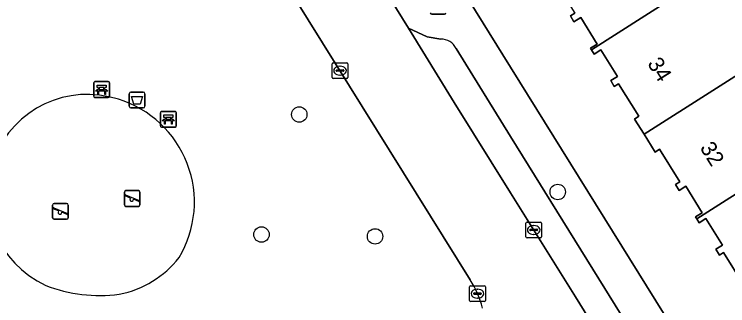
# Model space of a CAD drawing. Extents: x 157767 to 159172, y 387839 to 389425.
# Drawn here: x 158468.54 to 158513.76, y 388022.71 to 388041.16 of the extents above; entities that cross this region are included whole.
import ezdxf

# ---------------------------------------------------------------- set-up
doc = ezdxf.new("R2010")
doc.units = 0
for name, color, linetype in [('IMGEO_Afvalbak', 7, 'Continuous'), ('IMGEO_Bank', 7, 'Continuous'), ('IMGEO_Boom', 7, 'Continuous'), ('IMGEO_Erf', 7, 'Continuous'), ('IMGEO_Groenvoorziening', 7, 'Continuous'), ('IMGEO_Kolk', 7, 'Continuous'), ('IMGEO_Lichtmast', 7, 'Continuous'), ('IMGEO_Pand', 7, 'Continuous'), ('IMGEO_Pand_nummerreeks', 7, 'Continuous'), ('IMGEO_Parkeervlak_open', 7, 'Continuous'), ('IMGEO_Rijbaan_lokaal_open', 7, 'Continuous'), ('IMGEO_Speelvoorziening', 7, 'Continuous'), ('IMGEO_Terreindeel_zand', 7, 'Continuous'), ('IMGEO_Voetpad_open', 7, 'Continuous')]:
    doc.layers.add(name, color=color, linetype=linetype)

msp = doc.modelspace()

# ---------------------------------------------------------------- linework, layer by layer
at = {"layer": 'IMGEO_Afvalbak'}
for p, q in [((158475.832, 388035.331), (158475.832, 388036.131)), ((158475.832, 388036.131), (158475.832, 388035.331)), ((158475.932, 388036.231), (158476.722, 388036.231)), ((158476.722, 388036.231), (158475.932, 388036.231)), ((158476.822, 388036.131), (158476.822, 388035.331)), ((158476.822, 388035.331), (158476.822, 388036.131)), ((158476.722, 388035.231), (158475.932, 388035.231)), ((158475.932, 388035.231), (158476.722, 388035.231))]:
    msp.add_line(p, q, dxfattribs=at)
msp.add_lwpolyline([(158475.975, 388035.945), (158476.679, 388035.945), (158476.53, 388035.475), (158476.124, 388035.475), (158475.975, 388035.945)], dxfattribs=at)
for centre, start, end in [((158475.932, 388036.131), 90, 180), ((158475.932, 388036.131), 90, 180), ((158476.722, 388036.131), 0, 90), ((158476.722, 388036.131), 360, 90), ((158475.932, 388035.331), 180, 270), ((158475.932, 388035.331), 180, 270), ((158476.722, 388035.331), 270, 0), ((158476.722, 388035.331), 270, 0)]:
    msp.add_arc(centre, 0.1, start, end, dxfattribs=at)
at = {"layer": 'IMGEO_Bank'}
for p, q in [((158473.579, 388035.969), (158473.579, 388036.81)), ((158473.579, 388036.81), (158473.579, 388035.969)), ((158473.654, 388036.894), (158474.495, 388036.894)), ((158474.495, 388036.894), (158473.654, 388036.894)), ((158474.579, 388036.819), (158474.579, 388035.978)), ((158474.579, 388035.978), (158474.579, 388036.819)), ((158474.276, 388036.292), (158473.883, 388036.292)), ((158473.888, 388036.4), (158473.888, 388036.506)), ((158473.932, 388036.506), (158473.932, 388036.4)), ((158474.22, 388036.512), (158473.938, 388036.512)), ((158473.938, 388036.394), (158474.22, 388036.394)), ((158474.226, 388036.4), (158474.226, 388036.506)), ((158474.27, 388036.506), (158474.27, 388036.4)), ((158474.504, 388035.894), (158473.663, 388035.894)), ((158473.663, 388035.894), (158474.504, 388035.894)), ((158477.815, 388034.085), (158477.815, 388034.926)), ((158477.815, 388034.926), (158477.815, 388034.085)), ((158477.89, 388035.01), (158478.731, 388035.01)), ((158478.731, 388035.01), (158477.89, 388035.01)), ((158478.815, 388034.935), (158478.815, 388034.094)), ((158478.815, 388034.094), (158478.815, 388034.935)), ((158478.124, 388034.516), (158478.124, 388034.622)), ((158478.168, 388034.622), (158478.168, 388034.516)), ((158478.456, 388034.628), (158478.174, 388034.628)), ((158478.174, 388034.51), (158478.456, 388034.51)), ((158478.462, 388034.516), (158478.462, 388034.622)), ((158478.506, 388034.622), (158478.506, 388034.516)), ((158478.74, 388034.01), (158477.899, 388034.01)), ((158477.899, 388034.01), (158478.74, 388034.01)), ((158478.512, 388034.408), (158478.119, 388034.408))]:
    msp.add_line(p, q, dxfattribs=at)
for points in [[(158473.826, 388036.292), (158473.684, 388036.292), (158473.796, 388036.394), (158473.882, 388036.394)], [(158473.882, 388036.512), (158473.796, 388036.512), (158473.796, 388036.673), (158474.359, 388036.673), (158474.359, 388036.512), (158474.276, 388036.512)], [(158473.876, 388036.285), (158473.876, 388036.078), (158473.833, 388036.078), (158473.833, 388036.285)], [(158474.276, 388036.394), (158474.359, 388036.394), (158474.471, 388036.292), (158474.332, 388036.292)], [(158474.326, 388036.285), (158474.326, 388036.078), (158474.282, 388036.078), (158474.282, 388036.285)], [(158478.062, 388034.408), (158477.92, 388034.408), (158478.032, 388034.51), (158478.118, 388034.51)], [(158478.118, 388034.628), (158478.032, 388034.628), (158478.032, 388034.789), (158478.595, 388034.789), (158478.595, 388034.628), (158478.512, 388034.628)], [(158478.512, 388034.51), (158478.595, 388034.51), (158478.707, 388034.408), (158478.568, 388034.408)], [(158478.112, 388034.401), (158478.112, 388034.194), (158478.069, 388034.194), (158478.069, 388034.401)], [(158478.562, 388034.401), (158478.562, 388034.194), (158478.518, 388034.194), (158478.518, 388034.401)]]:
    msp.add_lwpolyline(points, dxfattribs=at)
for centre, radius, start, end in [((158473.657, 388036.816), 0.0779, 92.4484, 184.2845), ((158473.657, 388036.816), 0.0779, 92.4484, 184.2845), ((158474.501, 388036.816), 0.0779, 2.4484, 94.2845), ((158474.501, 388036.816), 0.0779, 2.4484, 94.2845), ((158473.826, 388036.285), 0.00671, 2.8957, 87.1043), ((158473.883, 388036.285), 0.00671, 92.8957, 177.1043), ((158473.881, 388036.505), 0.00671, 2.8957, 87.1043), ((158473.881, 388036.401), 0.00671, 272.8957, 357.1043), ((158473.938, 388036.505), 0.00671, 92.8957, 177.1043), ((158473.938, 388036.401), 0.00671, 182.8957, 267.1043), ((158474.22, 388036.505), 0.00671, 2.8957, 87.1043), ((158474.22, 388036.401), 0.00671, 272.8957, 357.1043), ((158474.277, 388036.505), 0.00671, 92.8957, 177.1043), ((158474.277, 388036.401), 0.00671, 182.8957, 267.1043), ((158474.275, 388036.285), 0.00671, 2.8957, 87.1043), ((158474.332, 388036.285), 0.00671, 92.8957, 177.1043), ((158473.657, 388035.972), 0.0779, 182.4484, 274.2845), ((158473.657, 388035.972), 0.0779, 182.4484, 274.2845), ((158474.501, 388035.972), 0.0779, 272.4484, 4.2845), ((158474.501, 388035.972), 0.0779, 272.4484, 4.2845), ((158477.893, 388034.932), 0.0779, 92.4484, 184.2845), ((158477.893, 388034.932), 0.0779, 92.4484, 184.2845), ((158478.737, 388034.932), 0.0779, 2.4484, 94.2845), ((158478.737, 388034.932), 0.0779, 2.4484, 94.2845), ((158478.117, 388034.621), 0.00671, 2.8957, 87.1043), ((158478.117, 388034.517), 0.00671, 272.8957, 357.1043), ((158478.174, 388034.621), 0.00671, 92.8957, 177.1043), ((158478.174, 388034.517), 0.00671, 182.8957, 267.1043), ((158478.456, 388034.621), 0.00671, 2.8957, 87.1043), ((158478.456, 388034.517), 0.00671, 272.8957, 357.1043), ((158478.513, 388034.621), 0.00671, 92.8957, 177.1043), ((158478.513, 388034.517), 0.00671, 182.8957, 267.1043), ((158477.893, 388034.088), 0.0779, 182.4484, 274.2845), ((158477.893, 388034.088), 0.0779, 182.4484, 274.2845), ((158478.062, 388034.401), 0.00671, 2.8957, 87.1043), ((158478.119, 388034.401), 0.00671, 92.8957, 177.1043), ((158478.511, 388034.401), 0.00671, 2.8957, 87.1043), ((158478.568, 388034.401), 0.00671, 92.8957, 177.1043), ((158478.737, 388034.088), 0.0779, 272.4484, 4.2845), ((158478.737, 388034.088), 0.0779, 272.4484, 4.2845)]:
    msp.add_arc(centre, radius, start, end, dxfattribs=at)
at = {"layer": 'IMGEO_Boom'}
for centre in [(158486.608, 388034.814), (158502.987, 388029.909), (158484.21, 388027.212), (158491.41, 388027.094)]:
    msp.add_circle(centre, 0.489, dxfattribs=at)
at = {"layer": 'IMGEO_Erf'}
for points in [[(158478.396, 388072.555), (158500, 388037.809), (158516.74, 388010.896)], [(158514.79, 388024.017), (158513.502, 388026.081), (158513.23, 388025.912), (158513.003, 388026.278), (158513.428, 388026.543), (158512.379, 388028.225), (158511.954, 388027.961), (158511.806, 388028.199), (158511.727, 388028.326), (158512.152, 388028.591), (158511.102, 388030.273), (158510.678, 388030.009), (158510.45, 388030.373), (158510.723, 388030.544), (158509.434, 388032.608), (158509.163, 388032.438), (158508.464, 388033.558), (158507.859, 388034.528), (158508.131, 388034.698), (158506.842, 388036.762), (158506.571, 388036.593), (158506.344, 388036.957), (158506.768, 388037.224), (158505.719, 388038.905), (158505.295, 388038.641), (158505.133, 388038.901), (158505.068, 388039.006), (158505.493, 388039.272), (158504.443, 388040.954), (158504.018, 388040.688), (158503.791, 388041.054), (158504.063, 388041.224)]]:
    msp.add_lwpolyline(points, dxfattribs=at)
at = {"layer": 'IMGEO_Groenvoorziening'}
msp.add_lwpolyline([(158497.443, 388024.351), (158486.372, 388042.115), (158484.907, 388044.466), (158470.088, 388068.244), (158468.02, 388071.562), (158467.076, 388071.179), (158464.926, 388074.48)], dxfattribs=at)
for centre, radius, start, end in [((158473.185, 388029.751), 6.336, 71.9764, 245.3425), ((158473.146, 388029.26), 6.816, 329.0719, 72.9387), ((158473.998, 388029.645), 6.33, 280.9637, 322.0994), ((158491.898, 388020.899), 6.532, 14.7319, 31.9045), ((158473.955, 388032.711), 9.363, 248.6196, 277.6512)]:
    msp.add_arc(centre, radius, start, end, dxfattribs=at)
at = {"layer": 'IMGEO_Kolk'}
for p, q in [((158488.763, 388038.092), (158489.615, 388038.092)), ((158488.688, 388037.166), (158488.688, 388038.018)), ((158488.99, 388037.635), (158489.388, 388037.635)), ((158489.176, 388037.872), (158489.201, 388037.872)), ((158489.689, 388038.018), (158489.689, 388037.166)), ((158488.947, 388037.586), (158488.947, 388037.598)), ((158489.385, 388037.549), (158488.987, 388037.549)), ((158489.199, 388037.312), (158489.174, 388037.312)), ((158489.431, 388037.598), (158489.431, 388037.586)), ((158489.615, 388037.092), (158488.763, 388037.092)), ((158500.966, 388027.077), (158500.966, 388027.929)), ((158501.041, 388028.003), (158501.893, 388028.003)), ((158501.454, 388027.783), (158501.479, 388027.783)), ((158501.967, 388027.929), (158501.967, 388027.077)), ((158501.225, 388027.497), (158501.225, 388027.509)), ((158501.663, 388027.46), (158501.265, 388027.46)), ((158501.268, 388027.546), (158501.666, 388027.546)), ((158501.477, 388027.223), (158501.452, 388027.223)), ((158501.709, 388027.509), (158501.709, 388027.497)), ((158501.893, 388027.003), (158501.041, 388027.003)), ((158497.401, 388023.042), (158497.401, 388023.894)), ((158497.476, 388023.968), (158498.328, 388023.968)), ((158497.889, 388023.748), (158497.914, 388023.748)), ((158498.402, 388023.894), (158498.402, 388023.042)), ((158497.66, 388023.462), (158497.66, 388023.474)), ((158498.098, 388023.425), (158497.7, 388023.425)), ((158497.703, 388023.511), (158498.101, 388023.511)), ((158497.912, 388023.188), (158497.887, 388023.188)), ((158498.144, 388023.474), (158498.144, 388023.462)), ((158498.328, 388022.968), (158497.476, 388022.968))]:
    msp.add_line(p, q, dxfattribs=at)
for points in [[(158488.763, 388038.092), (158489.615, 388038.092)], [(158488.688, 388037.166), (158488.688, 388038.018)], [(158489.689, 388038.018), (158489.689, 388037.166)], [(158489.615, 388037.092), (158488.763, 388037.092)], [(158500.966, 388027.077), (158500.966, 388027.929)], [(158501.041, 388028.003), (158501.893, 388028.003)], [(158501.967, 388027.929), (158501.967, 388027.077)], [(158501.893, 388027.003), (158501.041, 388027.003)], [(158497.401, 388023.042), (158497.401, 388023.894)], [(158497.476, 388023.968), (158498.328, 388023.968)], [(158498.402, 388023.894), (158498.402, 388023.042)], [(158498.328, 388022.968), (158497.476, 388022.968)]]:
    msp.add_lwpolyline(points, dxfattribs=at)
for centre, radius, start, end in [((158488.765, 388038.016), 0.0765, 91.552, 178.448), ((158488.765, 388038.016), 0.0765, 91.552, 178.448), ((158489.613, 388038.016), 0.0765, 1.552, 88.448), ((158489.613, 388038.016), 0.0765, 1.552, 88.448), ((158488.987, 388037.595), 0.0403, 85.8775, 175.7526), ((158489.392, 388037.597), 0.0386, 1.7309, 96.639), ((158488.765, 388037.168), 0.0765, 181.552, 268.448), ((158488.765, 388037.168), 0.0765, 181.552, 268.448), ((158488.984, 388037.585), 0.0366, 178.938, 274.7102), ((158489.388, 388037.592), 0.043, 264.8664, 352.4533), ((158489.613, 388037.168), 0.0765, 271.552, 358.448), ((158489.613, 388037.168), 0.0765, 271.552, 358.448), ((158501.043, 388027.927), 0.0765, 91.552, 178.448), ((158501.043, 388027.927), 0.0765, 91.552, 178.448), ((158501.891, 388027.927), 0.0765, 1.552, 88.448), ((158501.891, 388027.927), 0.0765, 1.552, 88.448), ((158501.265, 388027.506), 0.0403, 85.8775, 175.7526), ((158501.262, 388027.496), 0.0366, 178.938, 274.7102), ((158501.666, 388027.503), 0.043, 264.8664, 352.4533), ((158501.67, 388027.508), 0.0386, 1.7309, 96.639), ((158501.043, 388027.079), 0.0765, 181.552, 268.448), ((158501.043, 388027.079), 0.0765, 181.552, 268.448), ((158501.891, 388027.079), 0.0765, 271.552, 358.448), ((158501.891, 388027.079), 0.0765, 271.552, 358.448), ((158497.478, 388023.892), 0.0765, 91.552, 178.448), ((158497.478, 388023.892), 0.0765, 91.552, 178.448), ((158498.326, 388023.892), 0.0765, 1.552, 88.448), ((158498.326, 388023.892), 0.0765, 1.552, 88.448), ((158497.7, 388023.471), 0.0403, 85.8775, 175.7526), ((158497.697, 388023.461), 0.0366, 178.938, 274.7102), ((158498.101, 388023.468), 0.043, 264.8664, 352.4533), ((158498.105, 388023.473), 0.0386, 1.7309, 96.639), ((158497.478, 388023.044), 0.0765, 181.552, 268.448), ((158497.478, 388023.044), 0.0765, 181.552, 268.448), ((158498.326, 388023.044), 0.0765, 271.552, 358.448), ((158498.326, 388023.044), 0.0765, 271.552, 358.448)]:
    msp.add_arc(centre, radius, start, end, dxfattribs=at)
for centre, major_axis, ratio, start_param, end_param in [((158489.175, 388037.592), (-0.387, 0.002), 0.722429, 4.712389, 7.853982), ((158489.2, 388037.592), (-0.39, 0.002), 0.717154, 1.570796, 4.712389), ((158501.453, 388027.503), (-0.387, 0.002), 0.722429, 4.712389, 7.853982), ((158501.478, 388027.503), (-0.39, 0.002), 0.717154, 1.570796, 4.712389), ((158497.888, 388023.468), (-0.387, 0.002), 0.722429, 4.712389, 7.853982), ((158497.913, 388023.468), (-0.39, 0.002), 0.717154, 1.570796, 4.712389)]:
    msp.add_ellipse(centre, major_axis=major_axis, ratio=ratio, start_param=start_param, end_param=end_param, dxfattribs=at)
at = {"layer": 'IMGEO_Lichtmast'}
for p, q in [((158495.801, 388041.158), (158495.011, 388041.158)), ((158495.011, 388041.158), (158495.801, 388041.158))]:
    msp.add_line(p, q, dxfattribs=at)
for centre, start, end in [((158495.011, 388041.258), 180, 270), ((158495.011, 388041.258), 180, 270), ((158495.801, 388041.258), 270, 0), ((158495.801, 388041.258), 270, 0)]:
    msp.add_arc(centre, 0.1, start, end, dxfattribs=at)
at = {"layer": 'IMGEO_Pand'}
for points in [[(158505.133, 388038.901), (158513.583, 388044.311), (158510.239, 388049.675), (158501.791, 388044.26), (158502.504, 388043.119), (158502.775, 388043.288), (158504.063, 388041.224), (158503.791, 388041.054), (158504.018, 388040.688), (158504.443, 388040.954), (158505.493, 388039.272), (158505.068, 388039.006)], [(158520.273, 388041.034), (158520.406, 388041.117), (158518.47, 388044.223), (158517.978, 388043.916), (158516.57, 388046.173), (158513.583, 388044.311), (158505.133, 388038.901), (158505.295, 388038.641), (158505.719, 388038.905), (158506.768, 388037.224), (158506.344, 388036.957), (158506.571, 388036.593), (158506.842, 388036.762), (158508.131, 388034.698), (158507.859, 388034.528), (158508.464, 388033.558), (158516.927, 388038.948)], [(158511.806, 388028.199), (158520.268, 388033.589), (158516.927, 388038.948), (158508.464, 388033.558), (158509.163, 388032.438), (158509.434, 388032.608), (158510.723, 388030.544), (158510.45, 388030.373), (158510.678, 388030.009), (158511.102, 388030.273), (158512.152, 388028.591), (158511.727, 388028.326)], [(158511.806, 388028.199), (158511.954, 388027.961), (158512.379, 388028.225), (158513.428, 388026.543), (158513.003, 388026.278), (158513.23, 388025.912), (158513.502, 388026.081), (158514.79, 388024.017), (158514.518, 388023.847), (158515.14, 388022.851), (158523.612, 388028.225), (158521.884, 388030.997), (158523.913, 388032.263), (158522.307, 388034.838), (158520.268, 388033.589)]]:
    msp.add_lwpolyline(points, close=True, dxfattribs=at)
at = {"layer": 'IMGEO_Parkeervlak_open'}
for points in [[(158495.58, 388039.589), (158494.704, 388039.736), (158493.52, 388040.283), (158496.422, 388035.582), (158500, 388029.851), (158504.108, 388023.271), (158512.134, 388010.305)], [(158512.233, 388013.727), (158500, 388033.429), (158496.549, 388038.986)]]:
    msp.add_lwpolyline(points, dxfattribs=at)
msp.add_arc((158495.588, 388038.523), 1.066, 25.7565, 90.4563, dxfattribs=at)
at = {"layer": 'IMGEO_Rijbaan_lokaal_open'}
for points in [[(158504.108, 388023.271), (158500, 388029.851), (158496.422, 388035.582), (158493.52, 388040.283), (158490.755, 388044.763), (158486.372, 388042.115), (158497.443, 388024.351)], [(158513.073, 388008.787), (158512.134, 388010.305), (158504.108, 388023.271)]]:
    msp.add_lwpolyline(points, dxfattribs=at)
msp.add_arc((158491.898, 388020.899), 6.532, 14.7319, 31.9045, dxfattribs=at)
at = {"layer": 'IMGEO_Speelvoorziening'}
for p, q in [((158475.623, 388029.996), (158476.413, 388029.996)), ((158476.413, 388029.996), (158475.623, 388029.996)), ((158475.523, 388029.096), (158475.523, 388029.896)), ((158475.523, 388029.896), (158475.523, 388029.096)), ((158475.906, 388029.524), (158475.567, 388029.661)), ((158475.592, 388029.721), (158476.468, 388029.368)), ((158476.513, 388029.896), (158476.513, 388029.096)), ((158476.513, 388029.096), (158476.513, 388029.896)), ((158470.974, 388028.278), (158470.974, 388029.078)), ((158470.974, 388029.078), (158470.974, 388028.278)), ((158471.074, 388029.178), (158471.864, 388029.178)), ((158471.864, 388029.178), (158471.074, 388029.178)), ((158471.964, 388029.078), (158471.964, 388028.278)), ((158471.964, 388028.278), (158471.964, 388029.078)), ((158476.444, 388029.308), (158476.104, 388029.445)), ((158471.357, 388028.706), (158471.018, 388028.843)), ((158471.043, 388028.903), (158471.919, 388028.55)), ((158471.895, 388028.49), (158471.555, 388028.627)), ((158476.413, 388028.996), (158475.623, 388028.996)), ((158475.623, 388028.996), (158476.413, 388028.996)), ((158471.864, 388028.178), (158471.074, 388028.178)), ((158471.074, 388028.178), (158471.864, 388028.178))]:
    msp.add_line(p, q, dxfattribs=at)
for centre, radius, start, end in [((158475.623, 388029.896), 0.1, 90, 180), ((158475.623, 388029.896), 0.1, 90, 180), ((158476.413, 388029.896), 0.1, 0, 90), ((158476.413, 388029.896), 0.1, 360, 90), ((158475.58, 388029.691), 0.0327, 68.078, 248.078), ((158475.985, 388029.434), 0.12, 130.9928, 5.1632), ((158471.074, 388029.078), 0.1, 90, 180), ((158471.074, 388029.078), 0.1, 90, 180), ((158471.864, 388029.078), 0.1, 0, 90), ((158471.864, 388029.078), 0.1, 360, 90), ((158475.623, 388029.096), 0.1, 180, 270), ((158475.623, 388029.096), 0.1, 180, 270), ((158476.413, 388029.096), 0.1, 270, 0), ((158476.413, 388029.096), 0.1, 270, 0), ((158476.456, 388029.338), 0.0327, 248.078, 68.078), ((158471.031, 388028.873), 0.0327, 68.078, 248.078), ((158471.436, 388028.616), 0.12, 130.9928, 5.1632), ((158471.074, 388028.278), 0.1, 180, 270), ((158471.074, 388028.278), 0.1, 180, 270), ((158471.864, 388028.278), 0.1, 270, 0), ((158471.864, 388028.278), 0.1, 270, 0), ((158471.907, 388028.52), 0.0327, 248.078, 68.078)]:
    msp.add_arc(centre, radius, start, end, dxfattribs=at)
at = {"layer": 'IMGEO_Terreindeel_zand'}
for centre, radius, start, end in [((158473.185, 388029.751), 6.336, 71.9764, 245.3425), ((158473.146, 388029.26), 6.816, 329.0719, 72.9387), ((158473.998, 388029.645), 6.33, 280.9637, 322.0994), ((158473.955, 388032.711), 9.363, 248.6196, 277.6512)]:
    msp.add_arc(centre, radius, start, end, dxfattribs=at)
at = {"layer": 'IMGEO_Voetpad_open'}
for points in [[(158516.74, 388010.896), (158500, 388037.809), (158478.396, 388072.555)], [(158490.755, 388044.763), (158493.52, 388040.283), (158494.704, 388039.736), (158495.58, 388039.589)], [(158496.549, 388038.986), (158500, 388033.429), (158512.233, 388013.727)]]:
    msp.add_lwpolyline(points, dxfattribs=at)
msp.add_arc((158495.588, 388038.523), 1.066, 25.7565, 90.4563, dxfattribs=at)

# ---------------------------------------------------------------- texts
at = {"layer": 'IMGEO_Pand_nummerreeks'}
for s, rotation, p in [('34', 301.9422, (158508.637, 388038.044)), ('32', 301.9418, (158511.966, 388032.705))]:
    msp.add_text(s, height=1, rotation=rotation, dxfattribs=at).set_placement(p)

doc.saveas('drawing.dxf')
